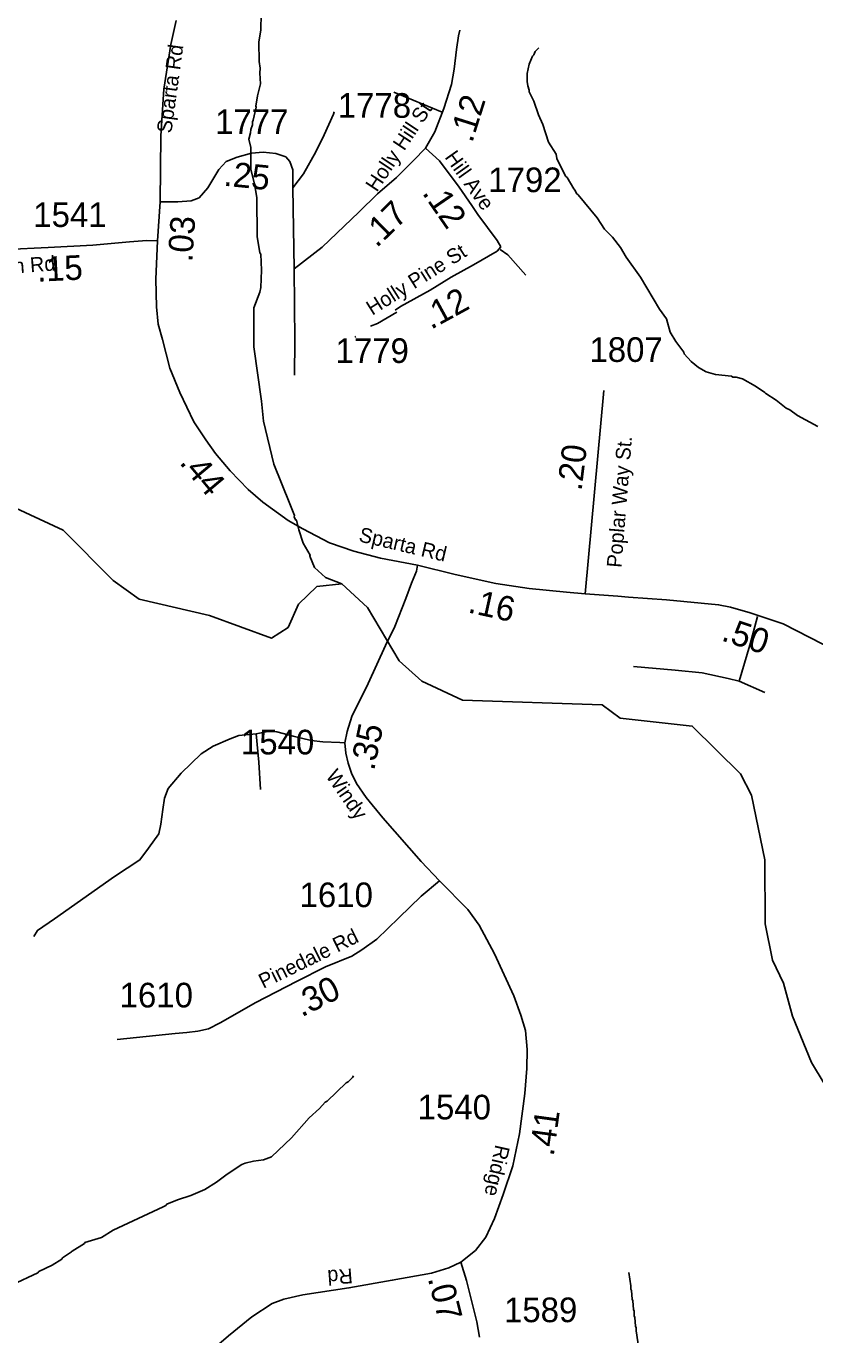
# Model space of a CAD drawing. Extents: x 1248224 to 1454986, y 825081 to 985870.
# Drawn here: x 1350937 to 1354936, y 911096 to 917731 of the extents above; entities that cross this region are included whole.
import ezdxf

# ---------------------------------------------------------------- set-up
doc = ezdxf.new("R2010")
doc.units = 0
for name, color, linetype in [('Exist Hydrographic Creek Single Shore', 7, 'Continuous'), ('Exist Hydrographic Misc Water Feature', 7, 'Continuous'), ('Exist Road Non-System Type 51', 7, 'Continuous'), ('Exist Road Primary NC Attributed', 7, 'Continuous'), ('Exist Road Primary NC Label', 7, 'Continuous'), ('Exist Road Primary NC Mileage Hundredths English Label', 7, 'Continuous'), ('Exist Road Secondary Mileage Hundredths English Label', 7, 'Continuous'), ('Exist Road Secondary Type 51 Attributed', 7, 'Continuous'), ('Exist Road Secondary Type 51 Label', 7, 'Continuous'), ('Exist Road Secondary Type 51 Number Label', 7, 'Continuous')]:
    doc.layers.add(name, color=color, linetype=linetype)

msp = doc.modelspace()

# ---------------------------------------------------------------- linework, layer by layer
at = {"layer": 'Exist Hydrographic Creek Single Shore'}
msp.add_lwpolyline([(1355047.7, 912263.4), (1354918.8, 912476), (1354823.7, 912711), (1354777.7, 912879.4), (1354721.7, 912995.4), (1354684.7, 913180), (1354682.7, 913505.1), (1354615.7, 913831.4), (1354559.7, 913940.9), (1354314.7, 914182.2), (1353948.7, 914222.4), (1353858.6, 914289.8), (1353149.7, 914313.9), (1352943.7, 914410), (1352828.7, 914514), (1352668.6, 914783.2), (1352537.6, 914904.1), (1352411.6, 914890.1), (1352318.6, 914800.1), (1352265.6, 914682.9), (1352181.6, 914628.8), (1351866.7, 914743.5), (1351509.6, 914826.2), (1351378.6, 914920.8), (1351125.6, 915175.3), (1350762.6, 915343.5)], dxfattribs=at)
at = {"layer": 'Exist Hydrographic Misc Water Feature'}
for points in [[(1352076.3, 917116.5), (1352066.8, 917159), (1352075.5, 917190.8), (1352075.8, 917206.8), (1352084.4, 917230.6), (1352084.7, 917246.6), (1352088.9, 917254.5), (1352103.9, 917320.5), (1352102.4, 917326.2), (1352110.7, 917377.5), (1352125.3, 917438.4), (1352122, 917493.7), (1352124.6, 917517.7), (1352119.4, 917551.7), (1352117.5, 917649.7), (1352126.8, 917713.5), (1352128.6, 917793.5), (1352133.9, 917853.3), (1352144, 917896.7), (1352148.2, 917957), (1352161.9, 918036.7), (1352163.2, 918100.6), (1352156.2, 918140.8), (1352151.3, 918196.9)], [(1353623.9, 917082.5), (1353586.4, 917142.8), (1353556.4, 917233.6), (1353534.7, 917281.4), (1353510.9, 917350.6), (1353488, 917399.1), (1353488.2, 917407.1), (1353480.7, 917429.2), (1353477.1, 917451.2), (1353478, 917491.2), (1353487.1, 917539), (1353503.9, 917578.7), (1353512.1, 917586.5), (1353518.4, 917602.4), (1353536.9, 917621.9)], [(1352076.3, 917116.5), (1352076.1, 917003.8), (1352094.5, 916931.4), (1352106.3, 916862.4), (1352108.6, 916665.1), (1352122.7, 916582.7), (1352126.6, 916574.6), (1352130.8, 916494.6), (1352126.8, 916406.7), (1352122.3, 916382.7), (1352092.6, 916303.5), (1352092.2, 916105.5), (1352130.1, 915830.6), (1352140.5, 915727.7), (1352193.1, 915511.1), (1352274.6, 915309.3), (1352297.2, 915250.7), (1352297, 915242.7), (1352302.8, 915228.6), (1352308.7, 915226.5), (1352319.7, 915178.2), (1352342.1, 915109.8), (1352376.8, 915049), (1352375.1, 915044.3), (1352399.5, 914986.4), (1352454.3, 914935.2), (1352537.6, 914904.1)], [(1353623.9, 917082.5), (1353628.4, 917060.4), (1353672.1, 916971.4), (1353680.2, 916963.2), (1353713.6, 916906.4), (1353721.8, 916898.3), (1353728.6, 916882.1), (1353736.7, 916875.9), (1353832, 916759.8), (1353870, 916702.9), (1353911.2, 916661.9), (1353951.5, 916609), (1353980.4, 916560.3), (1354052.2, 916458.7), (1354148.6, 916296.5), (1354183.5, 916247.7), (1354202, 916179.2), (1354232.3, 916131.7), (1354271.8, 916077.6), (1354273.5, 916069.6), (1354308.7, 916030.8), (1354346, 916000), (1354385.6, 915979.1), (1354433.3, 915965.9), (1354513, 915956.1), (1354521, 915951.9), (1354536.9, 915951.6), (1354568.8, 915942.9), (1354634.7, 915906), (1354683.2, 915874.3), (1354687.1, 915868.1), (1354739.4, 915834.9), (1354791.5, 915793.8), (1354809.3, 915785.4), (1354848.7, 915756.5), (1354951.4, 915702.1)], [(1352596.3, 912408.3), (1352592.2, 912400.4), (1352569.7, 912378.8), (1352559.6, 912373.1), (1352463.6, 912281.2), (1352453.4, 912275.5), (1352424.7, 912244.1), (1352371.6, 912195.3), (1352283.4, 912095.4), (1352181.2, 911997.7), (1352140.9, 911982.6), (1352090.8, 911975.8), (1352048.5, 911966.7), (1352030.4, 911959.1), (1351957.3, 911910.8), (1351902.4, 911870.1), (1351843.3, 911833.4), (1351772.8, 911803.1), (1351704.4, 911780.6), (1351649.9, 911757.8), (1351645.7, 911751.9), (1351631.6, 911744.3), (1351378.9, 911626), (1351320.1, 911589.4), (1351235.5, 911563.3), (1351233.1, 911558.7), (1351170.6, 911520.8), (1351167.8, 911516.2), (1351121.8, 911485.9), (1351117.7, 911480), (1351069, 911449.1), (1351002.3, 911416.6), (1350996.1, 911410.8), (1350866.8, 911349.7)], [(1353992.4, 911412.3), (1354002.9, 911344), (1354002.6, 911328), (1354006.4, 911319.9), (1354009.3, 911276), (1354013.2, 911267.9), (1354016.2, 911223.8), (1354020, 911215.7), (1354019.5, 911191.7), (1354023.3, 911183.6), (1354026.4, 911139.5), (1354030.2, 911131.4), (1354029.9, 911115.4), (1354055.4, 910948.7)]]:
    msp.add_lwpolyline(points, dxfattribs=at)
at = {"layer": 'Exist Road Non-System Type 51'}
msp.add_line((1353047, 917294.5), (1352801.9, 917397.2), dxfattribs=at)
for points in [[(1352290, 916911.2), (1352344, 916983), (1352406, 917094.3), (1352447.9, 917180), (1352495.3, 917285.9), (1352498.8, 917297.1)], [(1353341.3, 916599.5), (1353379, 916572.3), (1353471.1, 916469.5)], [(1352296.3, 916500.9), (1352300.2, 916136.3), (1352298.4, 915961.1)], [(1352817.6, 916280.9), (1352719.2, 916224.3), (1352683.6, 916209.6)], [(1352609.3, 916157.6), (1352604.7, 916154.5)], [(1354553, 914409.8), (1354607.4, 914592.2), (1354645.1, 914738.9)], [(1354016.8, 914485.3), (1354228.3, 914466.4), (1354364.5, 914451.7), (1354496.4, 914424.5), (1354553, 914409.8), (1354682.8, 914353.2)], [(1352104.3, 914142.7), (1352016.1, 914133.9), (1351972, 914118.4), (1351886, 914080.9), (1351824.2, 914041.2), (1351722.8, 913944.1), (1351656.6, 913866.8), (1351639.5, 913817.1), (1351630.7, 913759.7), (1351619.6, 913684.7), (1351610.8, 913636.2), (1351557.9, 913563.3), (1351513.8, 913503.8), (1351385.9, 913419.9), (1351081.6, 913205.9), (1350995.6, 913146.3), (1350976.5, 913116.4)], [(1352553.5, 914098.1), (1352527.7, 914098.5), (1352441.7, 914103), (1352382.1, 914109.6), (1352291.7, 914131.6), (1352207.9, 914153.7), (1352179.2, 914158.1), (1352104.3, 914142.7)], [(1352104.3, 914142.7), (1352117.5, 913999.2)], [(1352117.5, 913999.2), (1352126.2, 913860.9)], [(1351693.2, 912624), (1351399.1, 912593.4)]]:
    msp.add_lwpolyline(points, dxfattribs=at)
at = {"layer": 'Exist Road Primary NC Attributed'}
for points in [[(1351616.7, 916841), (1351620.5, 917176.1), (1351635.5, 917412), (1351670.6, 917637.9), (1351698.2, 917760.8)], [(1351603.7, 916643.1), (1351616.7, 916841)], [(1352920.9, 914998.2), (1352733.9, 915034), (1352598.8, 915069.5), (1352475.6, 915112.2), (1352340.5, 915183.4), (1352265.2, 915225.5), (1352137.3, 915318), (1352063.8, 915382), (1351971.4, 915476.8), (1351898, 915564.6), (1351848.2, 915633.3), (1351787, 915724.7), (1351715.9, 915874.1), (1351666.2, 915997.5), (1351628.2, 916142.1), (1351606.9, 916220.4), (1351597.4, 916308.1), (1351595.1, 916448), (1351603.7, 916643.1)], [(1353772.3, 914853.7), (1353676.7, 914860.7), (1353487.2, 914879.7), (1353318.9, 914905.8), (1353112.8, 914950.8), (1352920.9, 914998.2)], [(1356146.3, 913812.5), (1355982.2, 913921), (1355733.4, 914084.6), (1355474.5, 914261.9), (1355203.2, 914448.1), (1354976.2, 914598.1), (1354776, 914701.3), (1354609, 914757), (1354509.5, 914785.4), (1354447.9, 914797.3), (1354183.8, 914822.8), (1353991.4, 914836.4), (1353937.3, 914841.7), (1353772.3, 914853.7)]]:
    msp.add_lwpolyline(points, dxfattribs=at)
at = {"layer": 'Exist Road Secondary Type 51 Attributed'}
msp.add_line((1353772.3, 914853.7), (1353866.9, 915883.4), dxfattribs=at)
for points in [[(1352962.5, 917112.2), (1353009.2, 917195.1), (1353055.9, 917314.2), (1353094.2, 917435.4), (1353106.9, 917514), (1353119.7, 917613.9), (1353130.3, 917682), (1353136.4, 917711)], [(1351616.7, 916841), (1351705.9, 916841), (1351773.8, 916845.3), (1351814.2, 916860.2), (1351858.8, 916911.2), (1351914, 917004.7), (1351952.3, 917045.1), (1352007.5, 917066.4), (1352079.7, 917087.6), (1352139.2, 917091.9), (1352202.9, 917085.5), (1352253.9, 917068.5), (1352275.1, 917045.1), (1352290, 917002.6), (1352290, 916911.2), (1352296.3, 916500.9)], [(1352296.3, 916500.9), (1352438.6, 916611.5), (1352623.4, 916787.9), (1352719, 916881.4), (1352814.6, 916964.3), (1352900.9, 917050.6), (1352962.5, 917112.2)], [(1352962.5, 917112.2), (1353032.6, 917048.6), (1353133.5, 916914.7), (1353197.3, 916821.9), (1353228.1, 916776.6), (1353325.9, 916644.8), (1353343.8, 916613.2)], [(1351603.7, 916643.1), (1351549, 916645.2), (1351460.8, 916638.4), (1351275.3, 916620.3), (1351049.2, 916609), (1350838.4, 916598.6)], [(1353343.8, 916613.2), (1353325.3, 916590.5), (1353205.7, 916520.7), (1353092.8, 916458.7), (1352985.5, 916393), (1352835.5, 916310.4), (1352807.9, 916292.1)], [(1353033.4, 913397.5), (1352940.1, 913496.4), (1352745.6, 913716.9), (1352661.2, 913820.1), (1352612, 913890.5), (1352586.2, 913944.5), (1352569.8, 913993.7), (1352558, 914045.4), (1352553.5, 914098.1), (1352565.2, 914154.4), (1352588.7, 914231.8), (1352670.7, 914398.4), (1352759.8, 914590.8), (1352806.5, 914688.1), (1352862.8, 914828.9), (1352890.9, 914906.3), (1352916.7, 914967.3), (1352920.9, 914998.2)], [(1353033.4, 913397.5), (1352939.6, 913320.1), (1352827.1, 913209.8), (1352714.6, 913101.9), (1352639.5, 913047.9), (1352588, 913015.1), (1352454.4, 912961.1), (1352307.4, 912886.8), (1352101.1, 912781.2), (1351920.6, 912678), (1351862, 912647.5), (1351808.1, 912635.7), (1351751.8, 912628.7), (1351693.2, 912624)], [(1353140.5, 911464.1), (1353215.9, 911523.7), (1353267.5, 911591.7), (1353312, 911685.6), (1353356.6, 911807.6), (1353405.8, 911953), (1353438.6, 912114.9), (1353466.6, 912320.1), (1353476, 912446.8), (1353478.3, 912543), (1353469, 912639.2), (1353445.5, 912716.6), (1353410.4, 912814.2), (1353312, 913027.7), (1353234.6, 913173.1), (1353176, 913252.9), (1353033.4, 913397.5)], [(1351414.5, 908861), (1351437.6, 909156.1), (1351451.4, 909448.1), (1351478.9, 909762.2), (1351489.9, 909977), (1351509.1, 910314.7), (1351533.9, 910546.1), (1351547.5, 910644.1), (1351583.3, 910718.5), (1351616.3, 910768.1), (1351668.6, 910834.2), (1351770.5, 910925.1), (1351963.1, 911090.4), (1352081.5, 911186.8), (1352185.4, 911254), (1352243.2, 911276), (1352339.6, 911298.1), (1352573.5, 911333.9), (1352793.7, 911372.5), (1352991.9, 911408.3), (1353079.9, 911435.8), (1353140.5, 911464.1)], [(1353140.5, 911464.1), (1353170, 911371.1), (1353222.7, 911162.2), (1353236.8, 911083.7)]]:
    msp.add_lwpolyline(points, dxfattribs=at)

# ---------------------------------------------------------------- texts
at = {"layer": 'Exist Road Primary NC Label'}
for rotation, p in [(82.19944, (1351673.5, 917185.6)), (346.70174, (1352619.7, 915119.6))]:
    msp.add_text('Sparta Rd', height=75, rotation=rotation, dxfattribs=at).set_placement(p)
at = {"layer": 'Exist Road Primary NC Mileage Hundredths English Label'}
for s, rotation, p in [('.03', 86.03533, (1351779.4, 916533)), ('.44', 309.9333, (1351710.9, 915516.7)), ('.16', 347.55912, (1353172.8, 914759.5)), ('.50', 341.55011, (1354457.4, 914618.2))]:
    msp.add_text(s, height=125, rotation=rotation, dxfattribs=at).set_placement(p)
at = {"layer": 'Exist Road Secondary Mileage Hundredths English Label'}
for s, rotation, p in [('.12', 72.48861, (1353198.9, 917136.2)), ('.25', 354.28481, (1351935.6, 916922.8)), ('.12', 304.52248, (1352942.2, 916885.4)), ('.17', 44.38077, (1352714.7, 916604.4)), ('.15', 2.86502, (1350994.9, 916435.3)), ('.12', 28.63087, (1352990.1, 916191.1)), ('.20', 83.04058, (1353753.4, 915372)), ('.35', 78.24218, (1352701.3, 913953.1)), ('.30', 26.84065, (1352334.1, 912705)), ('.41', 82.22656, (1353611.9, 911998.2)), ('.07', 284.1758, (1352973.3, 911382))]:
    msp.add_text(s, height=125, rotation=rotation, dxfattribs=at).set_placement(p)
at = {"layer": 'Exist Road Secondary Type 51 Label'}
for s, rotation, p in [('Holly Hill St', 56.33223, (1352715.1, 916886.5)), ('Hill Ave', 305.49983, (1353056.7, 917066.8)), ('Church Rd', 4.25338, (1350609.2, 916457.3)), ('Holly Pine St', 32.23727, (1352692.2, 916262.6)), ('Poplar Way St.', 85.36737, (1353955.5, 914983.6)), ('Windy ', 304.76239, (1352453.3, 913929.5)), ('Pinedale Rd', 26.12997, (1352139.5, 912849.7)), ('Ridge', 257.42489, (1353317.3, 912063.4)), ('Rd', 184.25327, (1352590.4, 911432.9))]:
    msp.add_text(s, height=75, rotation=rotation, dxfattribs=at).set_placement(p)
at = {"layer": 'Exist Road Secondary Type 51 Number Label'}
for s, p in [('1778', (1352517.2, 917266.7)), ('1777', (1351895.5, 917184.1)), ('1792', (1353280.4, 916889.7)), ('1541', (1350973.4, 916713)), ('1779', (1352506, 916023.6)), ('1807', (1353793.5, 916029)), ('1540', (1352026.3, 914038.8)), ('1610', (1352323.8, 913264.3)), ('1610', (1351411.3, 912755.9)), ('1540', (1352922.4, 912188.1)), ('1589', (1353360.2, 911160))]:
    msp.add_text(s, height=125, dxfattribs=at).set_placement(p)

doc.saveas('drawing.dxf')
